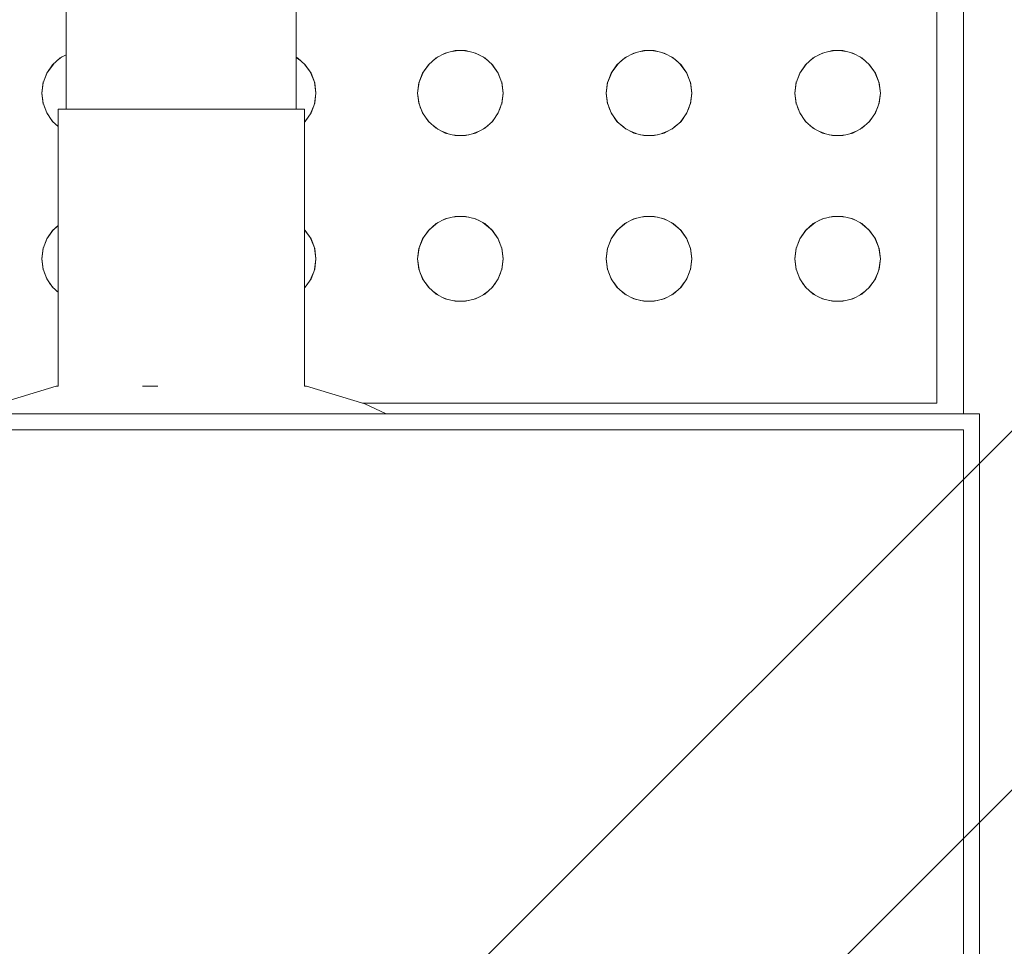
# Model space of a CAD drawing. Header units: millimetres. Extents: x 321 to 585, y -277 to 9.
# Tile 674 of 1056: x 349.697 to 350.065, y -38.106 to -37.76. Entities that reach past the tile are written whole.
import ezdxf

# ---------------------------------------------------------------- set-up
doc = ezdxf.new("R2010")
doc.units = ezdxf.units.MM
doc.header["$MEASUREMENT"] = 0
doc.layers.add('CV-Condutos', color=1, linetype='Continuous', lineweight=25)
doc.layers.add('IFC-Elemento construtivo genérico-Contorno', color=253, linetype='Continuous', lineweight=5)

msp = doc.modelspace()

# ---------------------------------------------------------------- linework, layer by layer
at = {"layer": 'CV-Condutos'}
for p, q in [((350.15583, -37.82593), (349.35621, -38.62554)), ((350.223, -37.8931), (349.42339, -38.69272))]:
    msp.add_line(p, q, dxfattribs=at)
at = {"layer": 'IFC-Elemento construtivo genérico-Contorno', "lineweight": 5}
for p, q in [((350.05014, -37.90717), (350.05014, -37.41317)), ((350.04014, -37.90317), (350.04014, -37.42317)), ((349.71476, -37.79317), (349.71476, -37.65317)), ((349.80076, -37.79317), (349.80076, -37.65317)), ((349.70963, -37.77656), (349.71252, -37.774)), ((349.71126, -37.77512), (349.71314, -37.77367)), ((349.71252, -37.774), (349.71476, -37.77282)), ((349.71466, -37.77287), (349.71476, -37.77283)), ((349.80076, -37.77377), (349.80119, -37.774)), ((349.80076, -37.77382), (349.80244, -37.77511)), ((349.80119, -37.774), (349.80408, -37.77656)), ((349.85013, -37.77656), (349.85301, -37.774)), ((349.85175, -37.77512), (349.85363, -37.77367)), ((349.85301, -37.774), (349.85643, -37.77221)), ((349.85516, -37.77287), (349.85725, -37.772)), ((349.85643, -37.77221), (349.86017, -37.77128)), ((349.85899, -37.77157), (349.86122, -37.77128)), ((349.86017, -37.77128), (349.86403, -37.77128)), ((349.86299, -37.77128), (349.86522, -37.77157)), ((349.86403, -37.77128), (349.86778, -37.77221)), ((349.86695, -37.772), (349.86906, -37.77288)), ((349.86778, -37.77221), (349.87119, -37.774)), ((349.87057, -37.77367), (349.87244, -37.77511)), ((349.87119, -37.774), (349.87408, -37.77656)), ((349.92062, -37.77656), (349.9235, -37.774)), ((349.92225, -37.77511), (349.92413, -37.77367)), ((349.9235, -37.774), (349.92692, -37.77221)), ((349.92565, -37.77287), (349.92774, -37.772)), ((349.92692, -37.77221), (349.93067, -37.77128)), ((349.92948, -37.77157), (349.93171, -37.77128)), ((349.93067, -37.77128), (349.93452, -37.77128)), ((349.93348, -37.77128), (349.93571, -37.77157)), ((349.93452, -37.77128), (349.93827, -37.77221)), ((349.93744, -37.772), (349.93954, -37.77287)), ((349.93827, -37.77221), (349.94168, -37.774)), ((349.94106, -37.77367), (349.94294, -37.77511)), ((349.94168, -37.774), (349.94457, -37.77656)), ((349.99111, -37.77656), (349.994, -37.774)), ((349.99275, -37.77511), (349.99462, -37.77367)), ((349.994, -37.774), (349.99741, -37.77221)), ((349.99613, -37.77288), (349.99824, -37.772)), ((349.99741, -37.77221), (350.00116, -37.77128)), ((349.99997, -37.77157), (350.0022, -37.77128)), ((350.00116, -37.77128), (350.00501, -37.77128)), ((350.00397, -37.77128), (350.0062, -37.77157)), ((350.00501, -37.77128), (350.00876, -37.77221)), ((350.00793, -37.772), (350.01003, -37.77287)), ((350.00876, -37.77221), (350.01217, -37.774)), ((350.01155, -37.77367), (350.01344, -37.77512)), ((350.01217, -37.774), (350.01506, -37.77656)), ((349.70744, -37.77973), (349.71005, -37.77618)), ((349.70744, -37.77973), (349.70963, -37.77656)), ((349.80366, -37.77619), (349.80627, -37.77973)), ((349.80408, -37.77656), (349.80627, -37.77973)), ((349.84793, -37.77973), (349.85055, -37.77618)), ((349.84793, -37.77973), (349.85013, -37.77656)), ((349.87366, -37.77619), (349.87627, -37.77973)), ((349.87408, -37.77656), (349.87627, -37.77973)), ((349.91843, -37.77973), (349.92103, -37.77618)), ((349.91843, -37.77973), (349.92062, -37.77656)), ((349.94415, -37.77618), (349.94676, -37.77973)), ((349.94457, -37.77656), (349.94676, -37.77973)), ((349.98892, -37.77973), (349.99152, -37.77619)), ((349.98892, -37.77973), (349.99111, -37.77656)), ((350.01464, -37.77618), (350.01725, -37.77973)), ((350.01506, -37.77656), (350.01725, -37.77973)), ((349.70607, -37.78334), (349.70765, -37.77944)), ((349.70607, -37.78334), (349.70744, -37.77973)), ((349.80606, -37.77943), (349.80764, -37.78334)), ((349.80627, -37.77973), (349.80764, -37.78334)), ((349.84657, -37.78334), (349.84814, -37.77943)), ((349.84657, -37.78334), (349.84793, -37.77973)), ((349.87606, -37.77943), (349.87764, -37.78334)), ((349.87627, -37.77973), (349.87764, -37.78334)), ((349.91706, -37.78334), (349.91864, -37.77943)), ((349.91706, -37.78334), (349.91843, -37.77973)), ((349.94655, -37.77943), (349.94813, -37.78334)), ((349.94676, -37.77973), (349.94813, -37.78334)), ((349.98755, -37.78334), (349.98913, -37.77944)), ((349.98755, -37.78334), (349.98892, -37.77973)), ((350.01704, -37.77943), (350.01862, -37.78334)), ((350.01725, -37.77973), (350.01862, -37.78334)), ((349.70561, -37.78717), (349.70616, -37.78303)), ((349.70561, -37.78717), (349.70607, -37.78334)), ((349.80756, -37.78303), (349.8081, -37.78717)), ((349.80764, -37.78334), (349.8081, -37.78717)), ((349.8461, -37.78717), (349.84665, -37.78303)), ((349.8461, -37.78717), (349.84657, -37.78334)), ((349.87756, -37.78303), (349.8781, -37.78717)), ((349.87764, -37.78334), (349.8781, -37.78717)), ((349.9166, -37.78717), (349.91714, -37.78303)), ((349.9166, -37.78717), (349.91706, -37.78334)), ((349.94805, -37.78303), (349.94859, -37.78717)), ((349.94813, -37.78334), (349.94859, -37.78717)), ((349.98709, -37.78717), (349.98763, -37.78303)), ((349.98709, -37.78717), (349.98755, -37.78334)), ((350.01854, -37.78303), (350.01909, -37.78717)), ((350.01862, -37.78334), (350.01909, -37.78717)), ((349.70561, -37.78717), (349.70616, -37.79131)), ((349.70561, -37.78717), (349.70607, -37.791)), ((349.80756, -37.79131), (349.8081, -37.78717)), ((349.80764, -37.791), (349.8081, -37.78717)), ((349.8461, -37.78717), (349.84665, -37.79131)), ((349.8461, -37.78717), (349.84657, -37.791)), ((349.87756, -37.79131), (349.8781, -37.78717)), ((349.87764, -37.791), (349.8781, -37.78717)), ((349.9166, -37.78717), (349.91714, -37.79131)), ((349.9166, -37.78717), (349.91706, -37.791)), ((349.94805, -37.79131), (349.94859, -37.78717)), ((349.94813, -37.791), (349.94859, -37.78717)), ((349.98709, -37.78717), (349.98763, -37.79131)), ((349.98709, -37.78717), (349.98755, -37.791)), ((350.01854, -37.79131), (350.01909, -37.78717)), ((350.01862, -37.791), (350.01909, -37.78717)), ((349.70607, -37.791), (349.70744, -37.7946)), ((349.70659, -37.79237), (349.70775, -37.79517)), ((349.80627, -37.7946), (349.80764, -37.791)), ((349.84657, -37.791), (349.84793, -37.7946)), ((349.8471, -37.79239), (349.84825, -37.79517)), ((349.87627, -37.7946), (349.87764, -37.791)), ((349.91706, -37.791), (349.91843, -37.7946)), ((349.94645, -37.79517), (349.9476, -37.79239)), ((349.94676, -37.7946), (349.94813, -37.791)), ((349.98755, -37.791), (349.98892, -37.7946)), ((349.98809, -37.79242), (349.98923, -37.79517)), ((350.01694, -37.79517), (350.01811, -37.79235)), ((350.01725, -37.7946), (350.01862, -37.791)), ((349.70744, -37.7946), (349.70963, -37.79778)), ((349.71176, -37.79317), (349.71333, -37.79317)), ((349.71176, -37.89679), (349.71176, -37.79317)), ((349.71333, -37.79317), (349.71792, -37.79317)), ((349.71792, -37.79317), (349.72523, -37.79317)), ((349.72523, -37.79317), (349.73476, -37.79317)), ((349.73476, -37.79317), (349.74585, -37.79317)), ((349.74585, -37.79317), (349.75776, -37.79317)), ((349.75776, -37.79317), (349.76966, -37.79317)), ((349.76966, -37.79317), (349.78076, -37.79317)), ((349.78076, -37.79317), (349.79029, -37.79317)), ((349.79029, -37.79317), (349.7976, -37.79317)), ((349.7976, -37.79317), (349.80219, -37.79317)), ((349.80219, -37.79317), (349.80376, -37.79317)), ((349.80376, -37.89679), (349.80376, -37.79317)), ((349.80408, -37.79778), (349.80627, -37.7946)), ((349.80596, -37.79517), (349.80708, -37.79246)), ((349.84793, -37.7946), (349.85013, -37.79778)), ((349.87408, -37.79778), (349.87627, -37.7946)), ((349.87596, -37.79517), (349.87708, -37.79246)), ((349.91761, -37.79244), (349.91874, -37.79517)), ((349.91843, -37.7946), (349.92062, -37.79778)), ((349.94457, -37.79778), (349.94676, -37.7946)), ((349.98892, -37.7946), (349.99111, -37.79778)), ((350.01506, -37.79778), (350.01725, -37.7946)), ((349.70854, -37.7962), (349.71002, -37.79812)), ((349.70963, -37.79778), (349.71176, -37.79966)), ((349.71128, -37.79924), (349.71176, -37.7996)), ((349.80376, -37.79804), (349.80516, -37.79621)), ((349.80376, -37.79806), (349.80408, -37.79778)), ((349.84902, -37.79618), (349.85051, -37.79812)), ((349.85013, -37.79778), (349.85301, -37.80033)), ((349.85177, -37.79923), (349.85361, -37.80065)), ((349.8706, -37.80065), (349.87242, -37.79925)), ((349.87119, -37.80033), (349.87408, -37.79778)), ((349.8737, -37.79812), (349.87516, -37.79621)), ((349.91953, -37.79619), (349.921, -37.79812)), ((349.92062, -37.79778), (349.9235, -37.80033)), ((349.92227, -37.79924), (349.9241, -37.80065)), ((349.94109, -37.80065), (349.94291, -37.79924)), ((349.94168, -37.80033), (349.94457, -37.79778)), ((349.94419, -37.79812), (349.94566, -37.79619)), ((349.99003, -37.79621), (349.99149, -37.79812)), ((349.99111, -37.79778), (349.994, -37.80033)), ((349.99277, -37.79925), (349.99459, -37.80065)), ((350.01158, -37.80065), (350.01341, -37.79924)), ((350.01217, -37.80033), (350.01506, -37.79778)), ((350.01467, -37.79812), (350.01616, -37.79618)), ((349.85301, -37.80033), (349.85643, -37.80213)), ((349.85517, -37.80147), (349.85728, -37.80235)), ((349.85643, -37.80213), (349.86017, -37.80305)), ((349.85896, -37.80276), (349.86122, -37.80305)), ((349.86017, -37.80305), (349.86403, -37.80305)), ((349.86299, -37.80305), (349.86525, -37.80276)), ((349.86403, -37.80305), (349.86778, -37.80213)), ((349.86692, -37.80235), (349.86905, -37.80147)), ((349.86778, -37.80213), (349.87119, -37.80033)), ((349.9235, -37.80033), (349.92692, -37.80213)), ((349.92566, -37.80147), (349.92778, -37.80235)), ((349.92692, -37.80213), (349.93067, -37.80305)), ((349.92945, -37.80276), (349.93171, -37.80305)), ((349.93067, -37.80305), (349.93452, -37.80305)), ((349.93348, -37.80305), (349.93574, -37.80276)), ((349.93452, -37.80305), (349.93827, -37.80213)), ((349.93741, -37.80235), (349.93954, -37.80147)), ((349.93827, -37.80213), (349.94168, -37.80033)), ((349.994, -37.80033), (349.99741, -37.80213)), ((349.99614, -37.80147), (349.99827, -37.80235)), ((349.99741, -37.80213), (350.00116, -37.80305)), ((349.99994, -37.80276), (350.0022, -37.80305)), ((350.00116, -37.80305), (350.00501, -37.80305)), ((350.00397, -37.80305), (350.00623, -37.80276)), ((350.00501, -37.80305), (350.00876, -37.80213)), ((350.0079, -37.80235), (350.01003, -37.80147)), ((350.00876, -37.80213), (350.01217, -37.80033)), ((349.85013, -37.83856), (349.85371, -37.83564)), ((349.85013, -37.83856), (349.85301, -37.836)), ((349.85301, -37.836), (349.85643, -37.83421)), ((349.85516, -37.83488), (349.85725, -37.83401)), ((349.85643, -37.83421), (349.86017, -37.83328)), ((349.85899, -37.83358), (349.86122, -37.83328)), ((349.86017, -37.83328), (349.86403, -37.83328)), ((349.86299, -37.83328), (349.86522, -37.83358)), ((349.86403, -37.83328), (349.86778, -37.83421)), ((349.86695, -37.83401), (349.86906, -37.83489)), ((349.86778, -37.83421), (349.87119, -37.836)), ((349.87049, -37.83564), (349.87408, -37.83856)), ((349.87119, -37.836), (349.87408, -37.83856)), ((349.92062, -37.83856), (349.9242, -37.83564)), ((349.92062, -37.83856), (349.9235, -37.836)), ((349.9235, -37.836), (349.92692, -37.83421)), ((349.92565, -37.83488), (349.92774, -37.83401)), ((349.92692, -37.83421), (349.93067, -37.83328)), ((349.92948, -37.83358), (349.93171, -37.83328)), ((349.93067, -37.83328), (349.93452, -37.83328)), ((349.93348, -37.83328), (349.93571, -37.83358)), ((349.93452, -37.83328), (349.93827, -37.83421)), ((349.93744, -37.83401), (349.93954, -37.83488)), ((349.93827, -37.83421), (349.94168, -37.836)), ((349.94098, -37.83564), (349.94457, -37.83856)), ((349.94168, -37.836), (349.94457, -37.83856)), ((349.99111, -37.83856), (349.9947, -37.83564)), ((349.99111, -37.83856), (349.994, -37.836)), ((349.994, -37.836), (349.99741, -37.83421)), ((349.99613, -37.83489), (349.99824, -37.83401)), ((349.99741, -37.83421), (350.00116, -37.83328)), ((349.99997, -37.83358), (350.0022, -37.83328)), ((350.00116, -37.83328), (350.00501, -37.83328)), ((350.00397, -37.83328), (350.0062, -37.83358)), ((350.00501, -37.83328), (350.00876, -37.83421)), ((350.00793, -37.83401), (350.01003, -37.83488)), ((350.00876, -37.83421), (350.01217, -37.836)), ((350.01147, -37.83564), (350.01506, -37.83856)), ((350.01217, -37.836), (350.01506, -37.83856)), ((349.70744, -37.84173), (349.71, -37.83826)), ((349.70744, -37.84173), (349.70963, -37.83856)), ((349.70963, -37.83856), (349.71176, -37.83667)), ((349.70963, -37.83856), (349.71176, -37.83683)), ((349.80376, -37.83827), (349.80408, -37.83856)), ((349.80376, -37.83829), (349.80408, -37.83856)), ((349.80376, -37.83832), (349.80627, -37.84173)), ((349.80408, -37.83856), (349.80627, -37.84173)), ((349.84793, -37.84173), (349.85049, -37.83826)), ((349.84793, -37.84173), (349.85013, -37.83856)), ((349.87372, -37.83826), (349.87627, -37.84173)), ((349.87408, -37.83856), (349.87627, -37.84173)), ((349.91843, -37.84173), (349.92098, -37.83826)), ((349.91843, -37.84173), (349.92062, -37.83856)), ((349.94421, -37.83826), (349.94676, -37.84173)), ((349.94457, -37.83856), (349.94676, -37.84173)), ((349.98892, -37.84173), (349.99147, -37.83826)), ((349.98892, -37.84173), (349.99111, -37.83856)), ((350.0147, -37.83826), (350.01725, -37.84173)), ((350.01506, -37.83856), (350.01725, -37.84173)), ((349.70607, -37.84534), (349.70762, -37.84149)), ((349.70607, -37.84534), (349.70744, -37.84173)), ((349.80609, -37.84149), (349.80764, -37.84534)), ((349.80627, -37.84173), (349.80764, -37.84534)), ((349.84657, -37.84534), (349.84814, -37.84144)), ((349.84657, -37.84534), (349.84793, -37.84173)), ((349.87609, -37.84149), (349.87764, -37.84534)), ((349.87627, -37.84173), (349.87764, -37.84534)), ((349.91706, -37.84534), (349.91863, -37.84144)), ((349.91706, -37.84534), (349.91843, -37.84173)), ((349.94656, -37.84144), (349.94813, -37.84534)), ((349.94676, -37.84173), (349.94813, -37.84534)), ((349.98755, -37.84534), (349.9891, -37.84149)), ((349.98755, -37.84534), (349.98892, -37.84173)), ((350.01705, -37.84144), (350.01862, -37.84534)), ((350.01725, -37.84173), (350.01862, -37.84534)), ((349.70561, -37.84917), (349.70616, -37.84503)), ((349.70561, -37.84917), (349.70607, -37.84534)), ((349.80756, -37.84503), (349.8081, -37.84917)), ((349.80764, -37.84534), (349.8081, -37.84917)), ((349.8461, -37.84917), (349.84665, -37.84503)), ((349.8461, -37.84917), (349.84657, -37.84534)), ((349.87756, -37.84503), (349.8781, -37.84917)), ((349.87764, -37.84534), (349.8781, -37.84917)), ((349.9166, -37.84917), (349.91714, -37.84503)), ((349.9166, -37.84917), (349.91706, -37.84534)), ((349.94805, -37.84503), (349.94859, -37.84917)), ((349.94813, -37.84534), (349.94859, -37.84917)), ((349.98709, -37.84917), (349.98763, -37.84503)), ((349.98709, -37.84917), (349.98755, -37.84534)), ((350.01854, -37.84503), (350.01909, -37.84917)), ((350.01862, -37.84534), (350.01909, -37.84917)), ((349.70561, -37.84917), (349.70616, -37.85331)), ((349.70561, -37.84917), (349.70607, -37.853)), ((349.80756, -37.85331), (349.8081, -37.84917)), ((349.80764, -37.853), (349.8081, -37.84917)), ((349.8461, -37.84917), (349.84665, -37.85331)), ((349.8461, -37.84917), (349.84657, -37.853)), ((349.87756, -37.85331), (349.8781, -37.84917)), ((349.87764, -37.853), (349.8781, -37.84917)), ((349.9166, -37.84917), (349.91714, -37.85331)), ((349.9166, -37.84917), (349.91706, -37.853)), ((349.94805, -37.85331), (349.94859, -37.84917)), ((349.94813, -37.853), (349.94859, -37.84917)), ((349.98709, -37.84917), (349.98763, -37.85331)), ((349.98709, -37.84917), (349.98755, -37.853)), ((350.01854, -37.85331), (350.01909, -37.84917)), ((350.01862, -37.853), (350.01909, -37.84917)), ((349.70607, -37.853), (349.70744, -37.8566)), ((349.70659, -37.85437), (349.70775, -37.85717)), ((349.80596, -37.85717), (349.80708, -37.85447)), ((349.80627, -37.8566), (349.80764, -37.853)), ((349.84657, -37.853), (349.84793, -37.8566)), ((349.8471, -37.8544), (349.84825, -37.85717)), ((349.87596, -37.85717), (349.87708, -37.85447)), ((349.87627, -37.8566), (349.87764, -37.853)), ((349.91706, -37.853), (349.91843, -37.8566)), ((349.91761, -37.85445), (349.91874, -37.85717)), ((349.94645, -37.85717), (349.9476, -37.8544)), ((349.94676, -37.8566), (349.94813, -37.853)), ((349.98755, -37.853), (349.98892, -37.8566)), ((349.98809, -37.85443), (349.98923, -37.85717)), ((350.01694, -37.85717), (350.01811, -37.85435)), ((350.01725, -37.8566), (350.01862, -37.853)), ((349.70744, -37.8566), (349.70963, -37.85978)), ((349.70854, -37.85821), (349.71002, -37.86012)), ((349.80376, -37.86004), (349.80516, -37.85822)), ((349.80408, -37.85978), (349.80627, -37.8566)), ((349.84793, -37.8566), (349.85013, -37.85978)), ((349.84902, -37.85819), (349.85051, -37.86012)), ((349.8737, -37.86012), (349.87516, -37.85822)), ((349.87408, -37.85978), (349.87627, -37.8566)), ((349.91843, -37.8566), (349.92062, -37.85978)), ((349.91953, -37.8582), (349.921, -37.86012)), ((349.94419, -37.86012), (349.94566, -37.8582)), ((349.94457, -37.85978), (349.94676, -37.8566)), ((349.98892, -37.8566), (349.99111, -37.85978)), ((349.99003, -37.85822), (349.99149, -37.86012)), ((350.01467, -37.86012), (350.01616, -37.85819)), ((350.01506, -37.85978), (350.01725, -37.8566)), ((349.70963, -37.85978), (349.71176, -37.86166)), ((349.71128, -37.86124), (349.71176, -37.8616)), ((349.80376, -37.86006), (349.80408, -37.85978)), ((349.85013, -37.85978), (349.85301, -37.86234)), ((349.85177, -37.86123), (349.85361, -37.86265)), ((349.85301, -37.86234), (349.85643, -37.86413)), ((349.86778, -37.86413), (349.87119, -37.86234)), ((349.8706, -37.86265), (349.87242, -37.86125)), ((349.87119, -37.86234), (349.87408, -37.85978)), ((349.92062, -37.85978), (349.9235, -37.86234)), ((349.92227, -37.86124), (349.9241, -37.86265)), ((349.9235, -37.86234), (349.92692, -37.86413)), ((349.93827, -37.86413), (349.94168, -37.86234)), ((349.94109, -37.86265), (349.94291, -37.86124)), ((349.94168, -37.86234), (349.94457, -37.85978)), ((349.99111, -37.85978), (349.994, -37.86234)), ((349.99277, -37.86125), (349.99459, -37.86265)), ((349.994, -37.86234), (349.99741, -37.86413)), ((350.00876, -37.86413), (350.01217, -37.86234)), ((350.01158, -37.86265), (350.01341, -37.86124)), ((350.01217, -37.86234), (350.01506, -37.85978)), ((349.85517, -37.86347), (349.85728, -37.86435)), ((349.85643, -37.86413), (349.86017, -37.86505)), ((349.85896, -37.86476), (349.86122, -37.86505)), ((349.86017, -37.86505), (349.86403, -37.86505)), ((349.86299, -37.86505), (349.86525, -37.86476)), ((349.86403, -37.86505), (349.86778, -37.86413)), ((349.86692, -37.86435), (349.86905, -37.86347)), ((349.92566, -37.86347), (349.92778, -37.86435)), ((349.92692, -37.86413), (349.93067, -37.86505)), ((349.92945, -37.86476), (349.93171, -37.86505)), ((349.93067, -37.86505), (349.93452, -37.86505)), ((349.93348, -37.86505), (349.93574, -37.86476)), ((349.93452, -37.86505), (349.93827, -37.86413)), ((349.93741, -37.86435), (349.93954, -37.86347)), ((349.99614, -37.86347), (349.99827, -37.86435)), ((349.99741, -37.86413), (350.00116, -37.86505)), ((349.99994, -37.86476), (350.0022, -37.86505)), ((350.00116, -37.86505), (350.00501, -37.86505)), ((350.00397, -37.86505), (350.00623, -37.86476)), ((350.00501, -37.86505), (350.00876, -37.86413)), ((350.0079, -37.86435), (350.01003, -37.86347)), ((349.68915, -37.90341), (349.71101, -37.89679)), ((349.71101, -37.89679), (349.71176, -37.89679)), ((349.71101, -37.89679), (349.71176, -37.89679)), ((349.74331, -37.89679), (349.74895, -37.89679)), ((349.80376, -37.89679), (349.80451, -37.89679)), ((349.80451, -37.89679), (349.82636, -37.90341)), ((349.82556, -37.90317), (350.04014, -37.90317)), ((349.82636, -37.90341), (349.83432, -37.90717)), ((348.68413, -37.90717), (350.05613, -37.90717)), ((350.05613, -38.87917), (350.05613, -37.90717)), ((348.69014, -37.91317), (350.05014, -37.91317)), ((350.05014, -38.87317), (350.05014, -37.91317))]:
    msp.add_line(p, q, dxfattribs=at)

doc.saveas('drawing.dxf')
